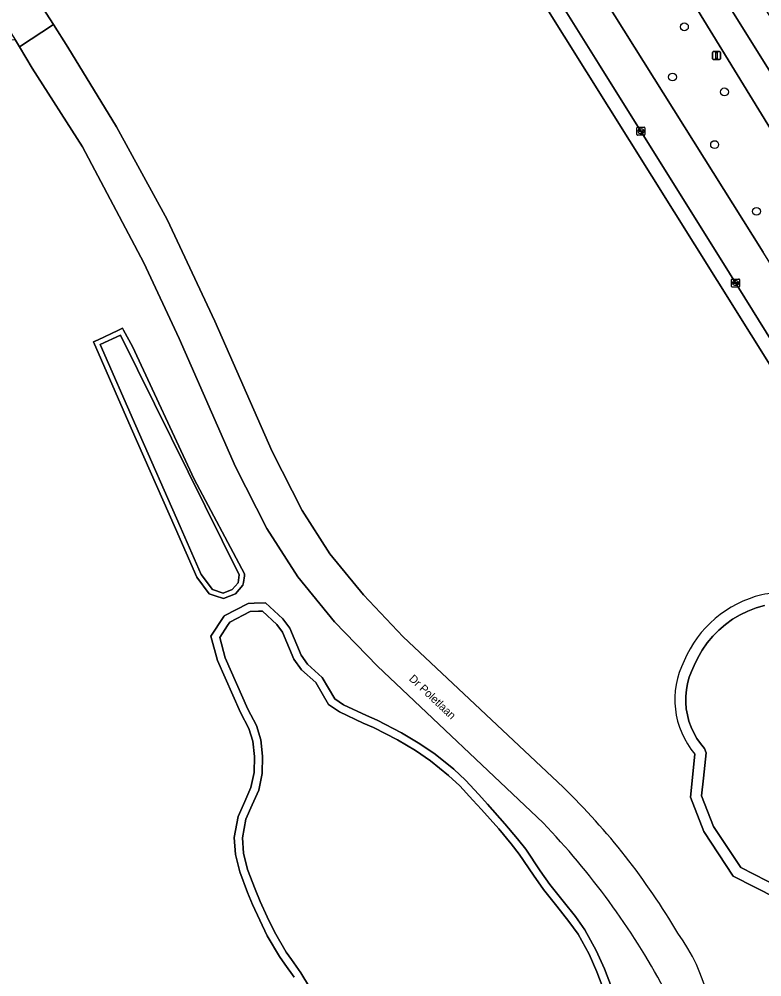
# Model space of a CAD drawing. Extents: x 158132 to 159664, y 385256 to 387218.
# Drawn here: x 159343.7 to 159436.4, y 386123.9 to 386243.5 of the extents above; entities that cross this region are included whole.
import ezdxf

# ---------------------------------------------------------------- set-up
doc = ezdxf.new("R2010")
doc.units = 0
for name, color, linetype in [('IMGEO_Berm_groen', 7, 'Continuous'), ('IMGEO_Boom', 7, 'Continuous'), ('IMGEO_Groenvoorziening', 7, 'Continuous'), ('IMGEO_Kolk', 7, 'Continuous'), ('IMGEO_Lichtmast', 7, 'Continuous'), ('IMGEO_Loofbos', 7, 'Continuous'), ('IMGEO_Meer_plas_ven_vijver', 7, 'Continuous'), ('IMGEO_Oever', 7, 'Continuous'), ('IMGEO_Openbare_ruimte_label', 7, 'Continuous'), ('IMGEO_Rijbaan_lokaal_gesloten', 7, 'Continuous'), ('IMGEO_Rijbaan_lokaal_open', 7, 'Continuous'), ('IMGEO_Rijbaan_regionaal_gesloten', 7, 'Continuous'), ('IMGEO_Voetpad_open', 7, 'Continuous'), ('IMGEO_Waterloop', 7, 'Continuous')]:
    doc.layers.add(name, color=color, linetype=linetype)

msp = doc.modelspace()

# ---------------------------------------------------------------- linework, layer by layer
at = {"layer": 'IMGEO_Berm_groen'}
for points in [[(159450.9, 386207.96), (159427.26, 386246.56), (159425.1, 386250), (159405.9, 386280.49), (159387.21, 386310.53), (159345.73, 386377.33), (159334.62, 386395.01), (159326.35, 386408.09), (159320.18, 386417.89), (159312.88, 386429.61), (159302.23, 386446.71), (159294.43, 386459.19), (159268.99, 386500), (159264.8, 386506.73), (159232.99, 386557.93)], [(159237.38, 386533.49), (159256.22, 386503.4), (159258.34, 386500), (159274.93, 386473.31), (159298.35, 386435.69), (159305.08, 386424.92), (159316.19, 386407.15), (159337.12, 386373.76), (159339.93, 386369.27), (159350.12, 386352.97), (159352.77, 386348.74), (159360.58, 386336.26), (159392.53, 386284.71), (159414.26, 386250), (159436.59, 386214.4)]]:
    msp.add_lwpolyline(points, dxfattribs=at)
at = {"layer": 'IMGEO_Boom'}
for centre in [(159426.75, 386242.55), (159425.27, 386236.28), (159431.75, 386234.42), (159430.52, 386227.84), (159435.75, 386219.5)]:
    msp.add_circle(centre, 0.489, dxfattribs=at)
at = {"layer": 'IMGEO_Groenvoorziening'}
for points in [[(159409.1, 386143.14), (159388.41, 386162.68), (159383.04, 386168.25), (159378.46, 386173.87), (159374.6, 386179.88), (159370.71, 386187.59), (159363.65, 386203.61), (159359.26, 386213.07), (159351.61, 386227.54), (159345.3, 386237.4), (159343.71, 386240.03), (159343.21, 386240.87), (159341.65, 386240.97)], [(159378.01, 386123.85), (159376.86, 386125.48), (159376.18, 386126.45), (159374.67, 386129.04), (159373.72, 386130.96), (159372.84, 386132.93), (159372.21, 386134.45), (159371.24, 386137), (159370.68, 386139.17), (159370.53, 386141.31), (159371.03, 386143.91), (159371.86, 386145.78), (159372.63, 386147.53), (159373.02, 386149.42), (159373.06, 386151.43), (159372.85, 386153.32), (159372.38, 386154.92), (159371.34, 386156.9), (159368.43, 386163.39), (159367.62, 386166.45), (159369.24, 386168.89), (159369.3, 386168.98), (159372.28, 386170.54), (159373.04, 386170.57), (159374.46, 386170.62), (159376.62, 386168.6), (159377.47, 386167.44), (159378.89, 386164.07), (159379.68, 386162.94), (159381.51, 386161.29), (159383.08, 386158.63), (159384.2, 386157.87), (159387.04, 386156.53), (159388.38, 386155.95), (159391.44, 386154.39), (159393.71, 386153.01), (159395.63, 386151.7), (159397.98, 386149.83), (159399.41, 386148.46), (159401.09, 386146.66), (159402.16, 386145.47), (159404.34, 386143.03), (159405.92, 386141.15), (159406.93, 386139.83), (159408.75, 386137.16), (159409.96, 386135.42), (159411.61, 386133.34), (159413.14, 386131.43), (159414.33, 386129.76), (159415.75, 386127.18), (159416.76, 386124.91), (159417.66, 386122.62)]]:
    msp.add_lwpolyline(points, dxfattribs=at)
msp.add_lwpolyline([(159352.96, 386203.19), (159353.53, 386203.46), (159356.01, 386204.62), (159356.58, 386204.92), (159356.71, 386204.68), (159357.82, 386202.63), (159365.53, 386186.05), (159371.82, 386174.23), (159371.8, 386173.99), (159371.68, 386173.13), (159371.63, 386172.83), (159370.69, 386171.72), (159369.19, 386171.14), (159368.14, 386171.48), (159367.41, 386171.72), (159365.87, 386173.83), (159363.21, 386179.89), (159357.68, 386192.44)], close=True, dxfattribs=at)
msp.add_arc((159341.03, 386077.6), 94.49, 28.3358, 43.913, dxfattribs=at)
at = {"layer": 'IMGEO_Kolk'}
for p, q in [((159420.82, 386229.08), (159420.82, 386229.94)), ((159420.89, 386230.01), (159421.75, 386230.01)), ((159421.08, 386229.5), (159421.08, 386229.52)), ((159421.12, 386229.55), (159421.52, 386229.55)), ((159421.52, 386229.47), (159421.12, 386229.47)), ((159421.31, 386229.79), (159421.33, 386229.79)), ((159421.56, 386229.52), (159421.56, 386229.5)), ((159421.82, 386229.94), (159421.82, 386229.08)), ((159421.75, 386229.01), (159420.89, 386229.01)), ((159421.33, 386229.23), (159421.3, 386229.23)), ((159432.64, 386210.13), (159432.64, 386210.98)), ((159432.71, 386211.05), (159433.56, 386211.05)), ((159432.89, 386210.55), (159432.89, 386210.56)), ((159433.33, 386210.51), (159432.93, 386210.51)), ((159432.94, 386210.6), (159433.33, 386210.6)), ((159433.12, 386210.83), (159433.15, 386210.83)), ((159433.15, 386210.27), (159433.12, 386210.27)), ((159433.38, 386210.56), (159433.38, 386210.55)), ((159433.64, 386210.98), (159433.64, 386210.13)), ((159433.56, 386210.05), (159432.71, 386210.05))]:
    msp.add_line(p, q, dxfattribs=at)
for points in [[(159420.82, 386229.08), (159420.82, 386229.94)], [(159420.89, 386230.01), (159421.75, 386230.01)], [(159421.82, 386229.94), (159421.82, 386229.08)], [(159421.75, 386229.01), (159420.89, 386229.01)], [(159432.64, 386210.13), (159432.64, 386210.98)], [(159432.71, 386211.05), (159433.56, 386211.05)], [(159433.64, 386210.98), (159433.64, 386210.13)], [(159433.56, 386210.05), (159432.71, 386210.05)]]:
    msp.add_lwpolyline(points, dxfattribs=at)
for centre, radius, start, end in [((159420.9, 386229.93), 0.0765, 91.552, 178.448), ((159420.9, 386229.93), 0.0765, 91.552, 178.448), ((159421.12, 386229.51), 0.0403, 85.8775, 175.7526), ((159421.11, 386229.5), 0.0366, 178.938, 274.7102), ((159421.52, 386229.51), 0.0386, 1.7309, 96.639), ((159421.52, 386229.51), 0.043, 264.8664, 352.4533), ((159421.74, 386229.93), 0.0765, 1.552, 88.448), ((159421.74, 386229.93), 0.0765, 1.552, 88.448), ((159420.9, 386229.09), 0.0765, 181.552, 268.448), ((159420.9, 386229.09), 0.0765, 181.552, 268.448), ((159421.74, 386229.09), 0.0765, 271.552, 358.448), ((159421.74, 386229.09), 0.0765, 271.552, 358.448), ((159432.71, 386210.98), 0.0765, 91.552, 178.448), ((159432.71, 386210.98), 0.0765, 91.552, 178.448), ((159432.93, 386210.56), 0.0403, 85.8775, 175.7526), ((159432.93, 386210.55), 0.0366, 178.938, 274.7102), ((159433.34, 386210.56), 0.0386, 1.7309, 96.639), ((159433.34, 386210.55), 0.043, 264.8664, 352.4533), ((159433.56, 386210.98), 0.0765, 1.552, 88.448), ((159433.56, 386210.98), 0.0765, 1.552, 88.448), ((159432.71, 386210.13), 0.0765, 181.552, 268.448), ((159432.71, 386210.13), 0.0765, 181.552, 268.448), ((159433.56, 386210.13), 0.0765, 271.552, 358.448), ((159433.56, 386210.13), 0.0765, 271.552, 358.448)]:
    msp.add_arc(centre, radius, start, end, dxfattribs=at)
for centre, major_axis, ratio, start_param, end_param in [((159421.31, 386229.51), (-0.387, 0.002), 0.722429, 4.712389, 7.853982), ((159421.33, 386229.51), (-0.39, 0.002), 0.717154, 1.570796, 4.712389), ((159433.12, 386210.55), (-0.387, 0.002), 0.722429, 4.712389, 7.853982), ((159433.15, 386210.55), (-0.39, 0.002), 0.717154, 1.570796, 4.712389)]:
    msp.add_ellipse(centre, major_axis=major_axis, ratio=ratio, start_param=start_param, end_param=end_param, dxfattribs=at)
at = {"layer": 'IMGEO_Lichtmast'}
for p, q in [((159430.26, 386238.56), (159430.26, 386239.36)), ((159430.26, 386239.36), (159430.26, 386238.56)), ((159430.36, 386239.46), (159431.15, 386239.46)), ((159431.15, 386239.46), (159430.36, 386239.46)), ((159431.25, 386239.36), (159431.25, 386238.56)), ((159431.25, 386238.56), (159431.25, 386239.36)), ((159431.15, 386238.46), (159430.36, 386238.46)), ((159430.36, 386238.46), (159431.15, 386238.46))]:
    msp.add_line(p, q, dxfattribs=at)
msp.add_lwpolyline([(159430.68, 386239.33), (159430.83, 386239.33), (159430.83, 386238.58), (159430.68, 386238.58), (159430.68, 386239.33)], dxfattribs=at)
for centre, start, end in [((159430.36, 386239.36), 90, 180), ((159430.36, 386239.36), 90, 180), ((159431.15, 386239.36), 0, 90), ((159431.15, 386239.36), 360, 90), ((159430.36, 386238.56), 180, 270), ((159430.36, 386238.56), 180, 270), ((159431.15, 386238.56), 270, 0), ((159431.15, 386238.56), 270, 0)]:
    msp.add_arc(centre, 0.1, start, end, dxfattribs=at)
at = {"layer": 'IMGEO_Loofbos'}
for points in [[(159500, 386100.31), (159430.86, 386210.85), (159406.37, 386250), (159377.74, 386296.22), (159335.56, 386363.38), (159320.93, 386386.67), (159299.26, 386421.42), (159282.86, 386447.72), (159281.62, 386449.7), (159261.29, 386482.19), (159255.64, 386491.24), (159253.15, 386495.23), (159250.17, 386500), (159194.12, 386589.79)], [(159331.8, 386266.93), (159344.48, 386248.29), (159344.67, 386247.98), (159347.95, 386242.83), (159349.74, 386240.01), (159355.85, 386230.05), (159362.16, 386218.49), (159368.1, 386205.79), (159375.26, 386189.51), (159379.04, 386182.13), (159382.46, 386176.74), (159386.67, 386171.61), (159391.65, 386166.38), (159411.61, 386147.59)], [(159438.25, 386133.73), (159432.85, 386136.48), (159429.16, 386142.06), (159427.51, 386146.32), (159428.07, 386151.72)]]:
    msp.add_lwpolyline(points, dxfattribs=at)
for centre, radius, start, end in [((159439.8, 386157.83), 14.2, 103.7927, 157.1231), ((159437.62, 386166.63), 5.14, 36.4764, 103.4762), ((159436.01, 386158.53), 10.46, 152.552, 220.6007), ((159351.22, 386085.4), 86.68, 30.4598, 45.8458), ((159406.39, 386115.24), 24.11, 352.6902, 35.8105)]:
    msp.add_arc(centre, radius, start, end, dxfattribs=at)
at = {"layer": 'IMGEO_Meer_plas_ven_vijver'}
for points in [[(159416.71, 386122.25), (159415.82, 386124.52), (159414.84, 386126.73), (159413.47, 386129.22), (159412.33, 386130.82), (159410.82, 386132.71), (159409.15, 386134.82), (159407.92, 386136.58), (159406.1, 386139.24), (159405.12, 386140.52), (159403.57, 386142.37), (159401.4, 386144.79), (159400.34, 386145.98), (159398.69, 386147.74), (159397.31, 386149.06), (159395.03, 386150.88), (159393.16, 386152.15), (159390.94, 386153.5), (159387.94, 386155.03), (159386.62, 386155.6), (159383.69, 386156.99), (159382.32, 386157.92), (159380.72, 386160.65), (159378.92, 386162.26), (159378, 386163.57), (159376.58, 386166.94), (159375.86, 386167.92), (159374.08, 386169.59), (159373.57, 386169.57), (159372.54, 386169.53), (159370, 386168.21), (159369.71, 386167.77), (159368.72, 386166.27), (159369.39, 386163.73), (159372.25, 386157.34), (159373.33, 386155.3), (159373.84, 386153.52), (159374.07, 386151.48), (159374.03, 386149.3), (159373.6, 386147.21), (159372.78, 386145.37), (159372, 386143.61), (159371.55, 386141.25), (159371.69, 386139.34), (159372.21, 386137.31), (159373.15, 386134.83), (159373.77, 386133.33), (159374.64, 386131.39), (159375.56, 386129.52), (159377.04, 386127), (159377.69, 386126.06), (159378.86, 386124.41), (159379.95, 386122.6)], [(159436.74, 386170.29), (159435.7, 386169.99), (159434.68, 386169.59), (159433.7, 386169.12), (159432.76, 386168.56), (159431.88, 386167.92), (159431.05, 386167.21), (159430.29, 386166.43), (159429.59, 386165.6), (159428.97, 386164.7), (159428.43, 386163.76), (159427.96, 386162.77), (159427.62, 386162.05), (159427.35, 386161.31), (159427.14, 386160.54), (159427, 386159.76), (159426.93, 386158.97), (159426.92, 386158.18), (159426.99, 386157.39), (159427.12, 386156.61), (159427.32, 386155.84), (159427.59, 386155.1), (159427.92, 386154.37), (159428.31, 386153.68), (159428.76, 386153.03), (159429.27, 386152.42), (159429.46, 386151.88), (159429.13, 386148.7), (159428.9, 386146.51), (159430.38, 386142.69), (159433.79, 386137.54), (159438.66, 386135.05)]]:
    msp.add_lwpolyline(points, dxfattribs=at)
at = {"layer": 'IMGEO_Oever'}
for points in [[(159356.58, 386204.92), (159356.01, 386204.62), (159353.53, 386203.46), (159352.96, 386203.19), (159357.68, 386192.44), (159363.21, 386179.89), (159365.87, 386173.83), (159367.41, 386171.72), (159368.14, 386171.48), (159369.19, 386171.14), (159370.69, 386171.72), (159371.63, 386172.83), (159371.68, 386173.13), (159371.8, 386173.99), (159371.82, 386174.23), (159365.53, 386186.05), (159357.82, 386202.63), (159356.71, 386204.68)], [(159356.32, 386204.05), (159371.17, 386174.09), (159371.02, 386173.11), (159370.3, 386172.26), (159369.17, 386171.83), (159367.81, 386172.27), (159366.43, 386174.15), (159363.8, 386180.15), (159358.27, 386192.7), (159353.8, 386202.88)]]:
    msp.add_lwpolyline(points, close=True, dxfattribs=at)
for points in [[(159417.66, 386122.62), (159416.76, 386124.91), (159415.75, 386127.18), (159414.33, 386129.76), (159413.14, 386131.43), (159411.61, 386133.34), (159409.96, 386135.42), (159408.75, 386137.16), (159406.93, 386139.83), (159405.92, 386141.15), (159404.34, 386143.03), (159402.16, 386145.47), (159401.09, 386146.66), (159399.41, 386148.46), (159397.98, 386149.83), (159395.63, 386151.7), (159393.71, 386153.01), (159391.44, 386154.39), (159388.38, 386155.95), (159387.04, 386156.53), (159384.2, 386157.87), (159383.08, 386158.63), (159381.51, 386161.29), (159379.68, 386162.94), (159378.89, 386164.07), (159377.47, 386167.44), (159376.62, 386168.6), (159374.46, 386170.62), (159373.04, 386170.57), (159372.28, 386170.54), (159369.3, 386168.98), (159369.24, 386168.89), (159367.62, 386166.45), (159368.43, 386163.39), (159371.34, 386156.9), (159372.38, 386154.92), (159372.85, 386153.32), (159373.06, 386151.43), (159373.02, 386149.42), (159372.63, 386147.53), (159371.86, 386145.78), (159371.03, 386143.91), (159370.53, 386141.31), (159370.68, 386139.17), (159371.24, 386137), (159372.21, 386134.45), (159372.84, 386132.93), (159373.72, 386130.96), (159374.67, 386129.04), (159376.18, 386126.45), (159376.86, 386125.48), (159378.01, 386123.85)], [(159379.95, 386122.6), (159378.86, 386124.41), (159377.69, 386126.06), (159377.04, 386127), (159375.56, 386129.52), (159374.64, 386131.39), (159373.77, 386133.33), (159373.15, 386134.83), (159372.21, 386137.31), (159371.69, 386139.34), (159371.55, 386141.25), (159372, 386143.61), (159372.78, 386145.37), (159373.6, 386147.21), (159374.03, 386149.3), (159374.07, 386151.48), (159373.84, 386153.52), (159373.33, 386155.3), (159372.25, 386157.34), (159369.39, 386163.73), (159368.72, 386166.27), (159369.71, 386167.77), (159370, 386168.21), (159372.54, 386169.53), (159373.57, 386169.57), (159374.08, 386169.59), (159375.86, 386167.92), (159376.58, 386166.94), (159378, 386163.57), (159378.92, 386162.26), (159380.72, 386160.65), (159382.32, 386157.92), (159383.69, 386156.99), (159386.62, 386155.6), (159387.94, 386155.03), (159390.94, 386153.5), (159393.16, 386152.15), (159395.03, 386150.88), (159397.31, 386149.06), (159398.69, 386147.74), (159400.34, 386145.98), (159401.4, 386144.79), (159403.57, 386142.37), (159405.12, 386140.52), (159406.1, 386139.24), (159407.92, 386136.58), (159409.15, 386134.82), (159410.82, 386132.71), (159412.33, 386130.82), (159413.47, 386129.22), (159414.84, 386126.73), (159415.82, 386124.52), (159416.71, 386122.25)], [(159438.66, 386135.05), (159433.79, 386137.54), (159430.38, 386142.69), (159428.9, 386146.51), (159429.13, 386148.7), (159429.46, 386151.88), (159429.27, 386152.42), (159428.76, 386153.03), (159428.31, 386153.68), (159427.92, 386154.37), (159427.59, 386155.1), (159427.32, 386155.84), (159427.12, 386156.61), (159426.99, 386157.39), (159426.92, 386158.18), (159426.93, 386158.97), (159427, 386159.76), (159427.14, 386160.54), (159427.35, 386161.31), (159427.62, 386162.05), (159427.96, 386162.77), (159428.43, 386163.76), (159428.97, 386164.7), (159429.59, 386165.6), (159430.29, 386166.43), (159431.05, 386167.21), (159431.88, 386167.92), (159432.76, 386168.56), (159433.7, 386169.12), (159434.68, 386169.59), (159435.7, 386169.99), (159436.74, 386170.29)], [(159428.07, 386151.72), (159427.51, 386146.32), (159429.16, 386142.06), (159432.85, 386136.48), (159438.25, 386133.73), (159443.33, 386133.08), (159446.84, 386134.76), (159451.43, 386137.27), (159453.54, 386141.13), (159453.77, 386145.84), (159453.8, 386146.47), (159453.56, 386148.79)]]:
    msp.add_lwpolyline(points, dxfattribs=at)
for centre, radius, start, end in [((159439.8, 386157.83), 14.2, 103.7927, 157.1231), ((159437.62, 386166.63), 5.14, 36.4764, 103.4762), ((159436.01, 386158.53), 10.46, 152.552, 220.6007)]:
    msp.add_arc(centre, radius, start, end, dxfattribs=at)
at = {"layer": 'IMGEO_Rijbaan_lokaal_gesloten'}
for points in [[(159330.02, 386261.39), (159333.61, 386255.81), (159335.51, 386252.86), (159337.39, 386250), (159337.73, 386249.49), (159343.21, 386240.87), (159343.71, 386240.03), (159347.95, 386242.83), (159344.67, 386247.98), (159344.48, 386248.29), (159331.8, 386266.93)], [(159349.74, 386240.01), (159347.95, 386242.83), (159343.71, 386240.03), (159345.3, 386237.4), (159351.61, 386227.54), (159359.26, 386213.07), (159363.65, 386203.61), (159370.71, 386187.59), (159374.6, 386179.88), (159378.46, 386173.87), (159383.04, 386168.25), (159388.41, 386162.68), (159409.1, 386143.14)], [(159411.61, 386147.59), (159391.65, 386166.38), (159386.67, 386171.61), (159382.46, 386176.74), (159379.04, 386182.13), (159375.26, 386189.51), (159368.1, 386205.79), (159362.16, 386218.49), (159355.85, 386230.05), (159349.74, 386240.01)]]:
    msp.add_lwpolyline(points, dxfattribs=at)
for centre, radius, start, end in [((159351.22, 386085.4), 86.68, 30.4598, 45.8458), ((159341.03, 386077.6), 94.49, 28.3358, 43.913), ((159406.39, 386115.24), 24.11, 352.6902, 35.8105)]:
    msp.add_arc(centre, radius, start, end, dxfattribs=at)
at = {"layer": 'IMGEO_Rijbaan_lokaal_open'}
for points in [[(159231.68, 386533.49), (159252.73, 386500), (159253.77, 386498.34), (159255, 386496.36), (159257.46, 386492.38), (159272.54, 386467.97), (159295.37, 386431.39), (159300.96, 386422.44), (159318.51, 386394.36), (159336.87, 386365.14), (159342.27, 386356.54), (159368.42, 386314.26), (159377.54, 386299.63), (159408.52, 386250), (159416.04, 386237.98), (159432.37, 386211.79), (159444.43, 386192.43)], [(159579.93, 385993.03), (159575.2, 385998.55), (159569.52, 386004.79), (159563.84, 386011.73), (159559.61, 386017.48), (159556.31, 386022.84), (159540.85, 386047.51), (159529, 386066.43), (159516.81, 386085.74), (159508, 386099.84), (159502.05, 386109.41), (159491.48, 386126.22), (159475.22, 386152.38), (159448.05, 386195.73), (159439.54, 386209.69), (159436.59, 386214.4), (159414.26, 386250), (159392.53, 386284.71)]]:
    msp.add_lwpolyline(points, dxfattribs=at)
at = {"layer": 'IMGEO_Rijbaan_regionaal_gesloten'}
for points in [[(159340.68, 386398.8), (159337.59, 386396.88), (159348.02, 386380.17), (159376.24, 386334.94), (159464.48, 386193.71), (159499.65, 386137.22), (159502.82, 386139.09), (159500, 386143.69), (159499.59, 386144.35), (159457.5, 386211.88), (159433.62, 386250), (159418.21, 386274.6), (159384.22, 386329.19), (159351.38, 386381.66), (159350.35, 386383.31)], [(159337.59, 386396.88), (159334.62, 386395.01), (159345.73, 386377.33), (159387.21, 386310.53), (159405.9, 386280.49), (159425.1, 386250), (159427.26, 386246.56), (159450.9, 386207.96), (159463.53, 386187.91), (159476.21, 386167.57), (159490.64, 386144.47), (159496.38, 386135.29), (159499.65, 386137.22), (159464.48, 386193.71), (159376.24, 386334.94), (159348.02, 386380.17)]]:
    msp.add_lwpolyline(points, close=True, dxfattribs=at)
at = {"layer": 'IMGEO_Voetpad_open'}
for points in [[(159342.27, 386356.54), (159336.87, 386365.14), (159318.51, 386394.36), (159300.96, 386422.44), (159295.37, 386431.39), (159272.54, 386467.97), (159257.46, 386492.38), (159255.64, 386491.24), (159261.29, 386482.19), (159281.62, 386449.7), (159282.86, 386447.72), (159299.26, 386421.42), (159320.93, 386386.67), (159335.56, 386363.38), (159377.74, 386296.22), (159406.37, 386250), (159430.86, 386210.85), (159500, 386100.31), (159562.61, 386000.29), (159562.79, 386000), (159565.37, 385995.91), (159566.44, 385994.98), (159567.43, 385994.12), (159577.44, 385985.43)], [(159579.02, 385986.46), (159565.95, 385999.29), (159565.01, 386000.35), (159564.05, 386001.43), (159559.49, 386008.45), (159548.31, 386026.23), (159539.09, 386041.1), (159524.94, 386063.72), (159511.65, 386084.93), (159501.39, 386101.34), (159500, 386103.58), (159470.65, 386150.71), (159444.43, 386192.43), (159432.37, 386211.79), (159416.04, 386237.98), (159408.52, 386250), (159377.54, 386299.63), (159368.42, 386314.26), (159342.27, 386356.54)]]:
    msp.add_lwpolyline(points, dxfattribs=at)
at = {"layer": 'IMGEO_Waterloop'}
msp.add_lwpolyline([(159356.32, 386204.05), (159353.8, 386202.88), (159358.27, 386192.7), (159363.8, 386180.15), (159366.43, 386174.15), (159367.81, 386172.27), (159369.17, 386171.83), (159370.3, 386172.26), (159371.02, 386173.11), (159371.17, 386174.09)], close=True, dxfattribs=at)

# ---------------------------------------------------------------- texts
at = {"layer": 'IMGEO_Openbare_ruimte_label'}
msp.add_text('Dr Poletlaan', height=1, rotation=316.581, dxfattribs=at).set_placement((159392.29, 386161.03))

doc.saveas('drawing.dxf')
